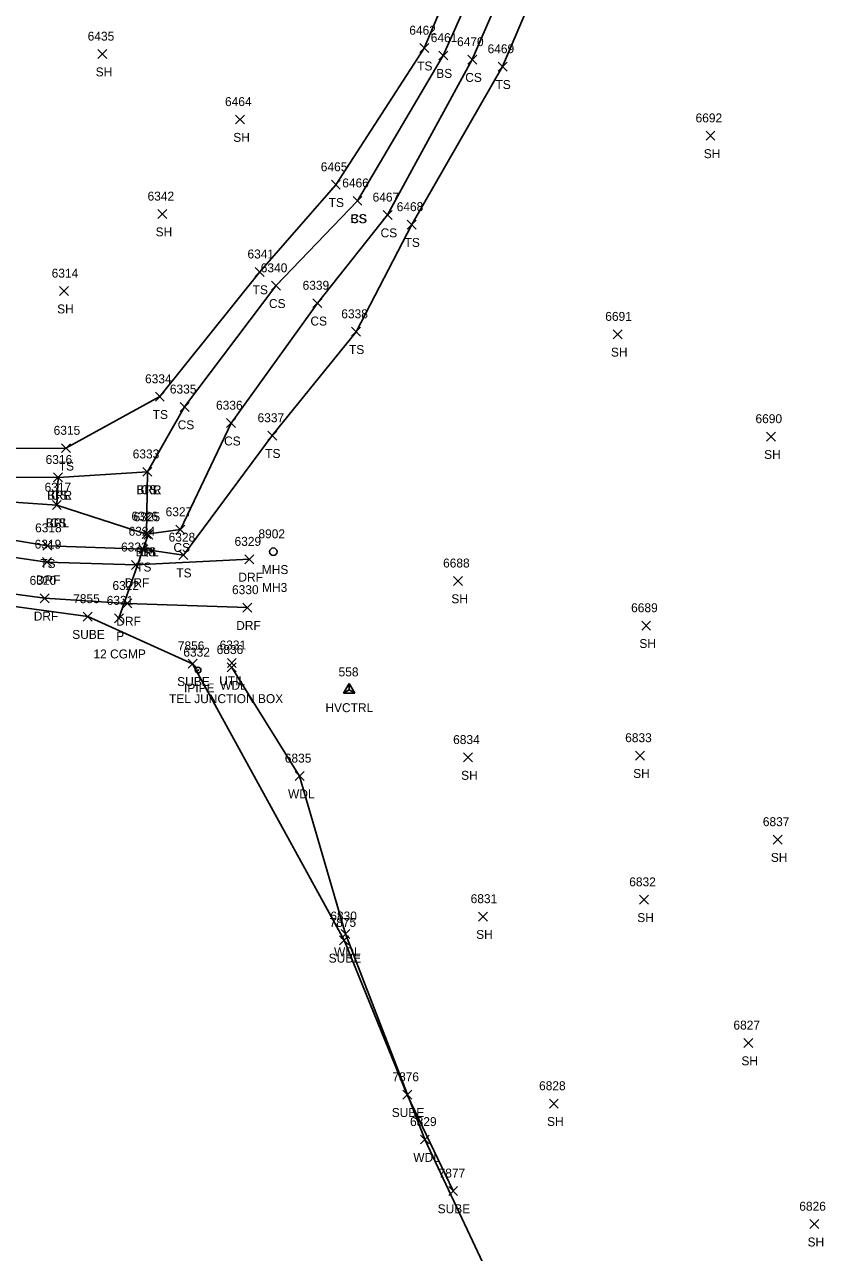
# Model space of a CAD drawing. Extents: x 1678863 to 1683592, y 407783 to 418211.
# Drawn here: x 1680177 to 1680359.1, y 409209.1 to 409483.8 of the extents above; entities that cross this region are included whole.
import ezdxf

# ---------------------------------------------------------------- set-up
doc = ezdxf.new("R2010")
doc.units = 0
for name, color, linetype in [('C_A', 7, 'Continuous'), ('C_I', 7, 'Continuous'), ('CPSM', 7, 'Continuous'), ('D_A', 7, 'Continuous'), ('D_C', 7, 'Continuous'), ('D_I', 7, 'Continuous'), ('D_TIC', 7, 'Continuous'), ('DCP', 7, 'Continuous'), ('L_A', 7, 'Continuous'), ('L_I', 7, 'Continuous'), ('L_TIC', 7, 'Continuous'), ('LABL', 7, 'Continuous'), ('LAWA', 7, 'Continuous'), ('LELB', 7, 'Continuous'), ('M_A', 7, 'Continuous'), ('M_I', 7, 'Continuous'), ('MPIP', 7, 'Continuous'), ('R_A', 7, 'Continuous'), ('R_I', 7, 'Continuous'), ('R_TIC', 7, 'Continuous'), ('RDF', 7, 'Continuous'), ('U_A', 7, 'Continuous'), ('U_C', 7, 'Continuous'), ('U_I', 7, 'Continuous'), ('U_TIC', 7, 'Continuous'), ('UDEFAULT', 7, 'Continuous'), ('UE', 7, 'Continuous'), ('USMH', 7, 'Continuous')]:
    doc.layers.add(name, color=color, linetype=linetype)

msp = doc.modelspace()

# ---------------------------------------------------------------- linework, layer by layer
at = {"layer": 'CPSM'}
for p, q in [((1680248.36, 409334.28), (1680249.61, 409336.44)), ((1680248.36, 409334.28), (1680249.61, 409336.44)), ((1680250.86, 409334.28), (1680249.61, 409336.44)), ((1680249.61, 409335), (1680249.61, 409336.44)), ((1680250.86, 409334.28), (1680249.61, 409336.44)), ((1680249.61, 409335), (1680249.61, 409336.44)), ((1680248.36, 409334.28), (1680249.61, 409335)), ((1680248.36, 409334.28), (1680249.61, 409335)), ((1680248.36, 409334.28), (1680250.86, 409334.28)), ((1680248.36, 409334.28), (1680250.86, 409334.28)), ((1680249.61, 409335), (1680249.61, 409335)), ((1680249.61, 409335), (1680250.86, 409334.28)), ((1680249.61, 409335), (1680249.61, 409335)), ((1680249.61, 409335), (1680250.86, 409334.28))]:
    msp.add_line(p, q, dxfattribs=at)
at = {"layer": 'D_TIC'}
for points in [[(1680203.66, 409368.7), (1680205.66, 409370.7)], [(1680205.66, 409368.7), (1680203.66, 409370.7)], [(1680197.09, 409350.02), (1680199.09, 409352.02)], [(1680199.09, 409350.02), (1680197.09, 409352.02)]]:
    msp.add_lwpolyline(points, dxfattribs=at)
at = {"layer": 'DCP'}
msp.add_lwpolyline([(1680198.09, 409351.02), (1680204.66, 409369.7)], dxfattribs=at)
at = {"layer": 'L_TIC'}
for points in [[(1680265.44, 409477.58), (1680267.44, 409479.58)], [(1680267.44, 409477.58), (1680265.44, 409479.58)], [(1680193.39, 409476.25), (1680195.39, 409478.25)], [(1680195.39, 409476.25), (1680193.39, 409478.25)], [(1680269.67, 409475.92), (1680271.67, 409477.92)], [(1680271.67, 409475.92), (1680269.67, 409477.92)], [(1680276.16, 409475.02), (1680278.16, 409477.02)], [(1680278.16, 409475.02), (1680276.16, 409477.02)], [(1680282.96, 409473.43), (1680284.96, 409475.43)], [(1680284.96, 409473.43), (1680282.96, 409475.43)], [(1680224.18, 409461.61), (1680226.18, 409463.61)], [(1680226.18, 409461.61), (1680224.18, 409463.61)], [(1680329.5, 409457.96), (1680331.5, 409459.96)], [(1680331.5, 409457.96), (1680329.5, 409459.96)], [(1680245.63, 409447.02), (1680247.63, 409449.02)], [(1680247.63, 409447.02), (1680245.63, 409449.02)], [(1680245.63, 409447.02), (1680247.63, 409449.02)], [(1680247.63, 409447.02), (1680245.63, 409449.02)], [(1680250.48, 409443.41), (1680252.48, 409445.41)], [(1680252.48, 409443.41), (1680250.48, 409445.41)], [(1680250.48, 409443.41), (1680252.48, 409445.41)], [(1680252.48, 409443.41), (1680250.48, 409445.41)], [(1680206.8, 409440.46), (1680208.8, 409442.46)], [(1680208.8, 409440.46), (1680206.8, 409442.46)], [(1680257.21, 409440.24), (1680259.21, 409442.24)], [(1680259.21, 409440.24), (1680257.21, 409442.24)], [(1680262.61, 409438.1), (1680264.61, 409440.1)], [(1680264.61, 409438.1), (1680262.61, 409440.1)], [(1680228.6, 409427.51), (1680230.6, 409429.51)], [(1680230.6, 409427.51), (1680228.6, 409429.51)], [(1680232.22, 409424.42), (1680234.22, 409426.42)], [(1680234.22, 409424.42), (1680232.22, 409426.42)], [(1680184.77, 409423.22), (1680186.77, 409425.22)], [(1680186.77, 409423.22), (1680184.77, 409425.22)], [(1680241.51, 409420.51), (1680243.51, 409422.51)], [(1680243.51, 409420.51), (1680241.51, 409422.51)], [(1680250.17, 409414.13), (1680252.17, 409416.13)], [(1680252.17, 409414.13), (1680250.17, 409416.13)], [(1680308.73, 409413.55), (1680310.73, 409415.55)], [(1680310.73, 409413.55), (1680308.73, 409415.55)], [(1680206.24, 409399.59), (1680208.24, 409401.59)], [(1680208.24, 409399.59), (1680206.24, 409401.59)], [(1680211.79, 409397.29), (1680213.79, 409399.29)], [(1680213.79, 409397.29), (1680211.79, 409399.29)], [(1680222.18, 409393.67), (1680224.18, 409395.67)], [(1680224.18, 409393.67), (1680222.18, 409395.67)], [(1680231.42, 409390.87), (1680233.42, 409392.87)], [(1680233.42, 409390.87), (1680231.42, 409392.87)], [(1680343.01, 409390.66), (1680345.01, 409392.66)], [(1680345.01, 409390.66), (1680343.01, 409392.66)], [(1680185.21, 409388.06), (1680187.21, 409390.06)], [(1680187.21, 409388.06), (1680185.21, 409390.06)], [(1680183.47, 409381.53), (1680185.47, 409383.53)], [(1680185.47, 409381.53), (1680183.47, 409383.53)], [(1680183.47, 409381.53), (1680185.47, 409383.53)], [(1680185.47, 409381.53), (1680183.47, 409383.53)], [(1680183.47, 409381.53), (1680185.47, 409383.53)], [(1680185.47, 409381.53), (1680183.47, 409383.53)], [(1680203.47, 409382.77), (1680205.47, 409384.77)], [(1680205.47, 409382.77), (1680203.47, 409384.77)], [(1680203.47, 409382.77), (1680205.47, 409384.77)], [(1680205.47, 409382.77), (1680203.47, 409384.77)], [(1680203.47, 409382.77), (1680205.47, 409384.77)], [(1680205.47, 409382.77), (1680203.47, 409384.77)], [(1680183.18, 409375.34), (1680185.18, 409377.34)], [(1680185.18, 409375.34), (1680183.18, 409377.34)], [(1680183.18, 409375.34), (1680185.18, 409377.34)], [(1680185.18, 409375.34), (1680183.18, 409377.34)], [(1680210.84, 409369.84), (1680212.84, 409371.84)], [(1680212.84, 409369.84), (1680210.84, 409371.84)], [(1680203.25, 409368.86), (1680205.25, 409370.86)], [(1680205.25, 409368.86), (1680203.25, 409370.86)], [(1680203.25, 409368.86), (1680205.25, 409370.86)], [(1680205.25, 409368.86), (1680203.25, 409370.86)], [(1680181.06, 409366.24), (1680183.06, 409368.24)], [(1680183.06, 409366.24), (1680181.06, 409368.24)], [(1680202.54, 409365.47), (1680204.54, 409367.47)], [(1680204.54, 409365.47), (1680202.54, 409367.47)], [(1680211.52, 409364.15), (1680213.52, 409366.15)], [(1680213.52, 409364.15), (1680211.52, 409366.15)], [(1680273, 409358.36), (1680275, 409360.36)], [(1680275, 409358.36), (1680273, 409360.36)], [(1680315.09, 409348.36), (1680317.09, 409350.36)], [(1680317.09, 409348.36), (1680315.09, 409350.36)], [(1680222.33, 409339), (1680224.33, 409341)], [(1680224.33, 409339), (1680222.33, 409341)], [(1680275.2, 409318.86), (1680277.2, 409320.86)], [(1680277.2, 409318.86), (1680275.2, 409320.86)], [(1680313.7, 409319.28), (1680315.7, 409321.28)], [(1680315.7, 409319.28), (1680313.7, 409321.28)], [(1680237.51, 409314.71), (1680239.51, 409316.71)], [(1680239.51, 409314.71), (1680237.51, 409316.71)], [(1680344.51, 409300.49), (1680346.51, 409302.49)], [(1680346.51, 409300.49), (1680344.51, 409302.49)], [(1680314.62, 409287.03), (1680316.62, 409289.03)], [(1680316.62, 409287.03), (1680314.62, 409289.03)], [(1680278.55, 409283.26), (1680280.55, 409285.26)], [(1680280.55, 409283.26), (1680278.55, 409285.26)], [(1680247.8, 409279.38), (1680249.8, 409281.38)], [(1680249.8, 409279.38), (1680247.8, 409281.38)], [(1680337.94, 409254.98), (1680339.94, 409256.98)], [(1680339.94, 409254.98), (1680337.94, 409256.98)], [(1680294.43, 409241.41), (1680296.43, 409243.41)], [(1680296.43, 409241.41), (1680294.43, 409243.41)], [(1680265.56, 409233.38), (1680267.56, 409235.38)], [(1680267.56, 409233.38), (1680265.56, 409235.38)], [(1680352.73, 409214.45), (1680354.73, 409216.45)], [(1680354.73, 409214.45), (1680352.73, 409216.45)]]:
    msp.add_lwpolyline(points, dxfattribs=at)
at = {"layer": 'LABL'}
for points in [[(1680184.47, 409382.53), (1680184.18, 409376.34), (1680204.25, 409369.86), (1680204.47, 409383.77)], [(1680184.47, 409382.53), (1680204.47, 409383.77)]]:
    msp.add_lwpolyline(points, dxfattribs=at)
at = {"layer": 'LAWA'}
msp.add_lwpolyline([(1680498.96, 409035.63), (1680449.48, 409048.51), (1680391.5, 409080), (1680352.53, 409105.61), (1680312.04, 409143.12), (1680289.61, 409185.35), (1680266.56, 409234.38), (1680248.8, 409280.38), (1680238.51, 409315.71), (1680223.33, 409340)], dxfattribs=at)
at = {"layer": 'LELB'}
for points in [[(1680289.52, 409781.41), (1680268.24, 409752.08), (1680237.7, 409727.56), (1680182.49, 409691.59), (1680144.42, 409670.67), (1680099.8, 409633.84), (1680155.66, 409638.21), (1680196.52, 409669.36), (1680269.12, 409703.63), (1680305.61, 409738.76), (1680323.05, 409758.38), (1680329.31, 409735.92), (1680326.71, 409698.07), (1680320.4, 409656.07), (1680307.95, 409604.13), (1680295.88, 409560.89), (1680281.99, 409515.55), (1680266.44, 409478.58), (1680246.63, 409448.02)], [(1680110.49, 409377.17), (1680156.52, 409371.46), (1680182.06, 409367.24), (1680203.54, 409366.47), (1680212.52, 409365.15), (1680232.42, 409391.87), (1680251.17, 409415.13), (1680263.61, 409439.1), (1680283.96, 409474.43), (1680299.28, 409510.56), (1680310.57, 409557.19), (1680322.73, 409593.88), (1680332.85, 409636.73), (1680343.67, 409698.1), (1680344.21, 409731.54), (1680349.85, 409770.79)], [(1680204.25, 409369.86), (1680211.84, 409370.84), (1680223.18, 409394.67), (1680242.51, 409421.51), (1680258.21, 409441.24), (1680277.16, 409476.02), (1680292.47, 409511.29), (1680306.01, 409558.55), (1680318.27, 409593.52), (1680328.01, 409637.9), (1680338.31, 409696.62), (1680340.86, 409733.85), (1680342.05, 409772.19)], [(1680327.93, 409761.51), (1680335.81, 409736.75), (1680332.76, 409697.98), (1680325.95, 409654.96), (1680313.42, 409602.72), (1680300.24, 409559.39), (1680287.36, 409514.37), (1680270.67, 409476.92), (1680251.48, 409444.41)], [(1679776.94, 409455.73), (1679804.5, 409441.59), (1679844.97, 409433.69), (1679901.21, 409424.53), (1679952.43, 409415.21), (1680003.72, 409405.57), (1680059.02, 409394.1), (1680110.99, 409385.82), (1680158.4, 409378.08), (1680184.18, 409376.34)], [(1680136.73, 409389.43), (1680158.36, 409388.92), (1680186.21, 409389.06), (1680207.24, 409400.59), (1680229.6, 409428.51), (1680246.63, 409448.02)], [(1680204.47, 409383.77), (1680212.79, 409398.29), (1680233.22, 409425.42), (1680251.48, 409444.41)], [(1680003.72, 409405.57), (1680059.69, 409398.02), (1680111.22, 409388.73), (1680158.18, 409382.58), (1680184.47, 409382.53)]]:
    msp.add_lwpolyline(points, dxfattribs=at)
at = {"layer": 'MPIP'}
for radius in [0.625, 0.0833]:
    msp.add_circle((1680215.81, 409339.41), radius, dxfattribs=at)
at = {"layer": 'R_TIC'}
for points in [[(1680180.97, 409362.58), (1680182.97, 409364.58)], [(1680182.97, 409362.58), (1680180.97, 409364.58)], [(1680200.86, 409361.95), (1680202.86, 409363.95)], [(1680202.86, 409361.95), (1680200.86, 409363.95)], [(1680226.28, 409363.21), (1680228.28, 409365.21)], [(1680228.28, 409363.21), (1680226.28, 409365.21)], [(1680180.48, 409354.49), (1680182.48, 409356.49)], [(1680182.48, 409354.49), (1680180.48, 409356.49)], [(1680198.95, 409353.34), (1680200.95, 409355.34)], [(1680200.95, 409353.34), (1680198.95, 409355.34)], [(1680225.8, 409352.4), (1680227.8, 409354.4)], [(1680227.8, 409352.4), (1680225.8, 409354.4)]]:
    msp.add_lwpolyline(points, dxfattribs=at)
at = {"layer": 'RDF'}
for points in [[(1680110.24, 409374.12), (1680155.46, 409367.47), (1680181.97, 409363.58), (1680201.86, 409362.95), (1680227.28, 409364.21)], [(1680109.08, 409366.07), (1680153.83, 409359.25), (1680181.48, 409355.49), (1680199.95, 409354.34), (1680226.8, 409353.4)]]:
    msp.add_lwpolyline(points, dxfattribs=at)
at = {"layer": 'U_TIC'}
for points in [[(1680190.1, 409350.39), (1680192.1, 409352.39)], [(1680192.1, 409350.39), (1680190.1, 409352.39)], [(1680213.58, 409339.84), (1680215.58, 409341.84)], [(1680215.58, 409339.84), (1680213.58, 409341.84)], [(1680247.48, 409277.96), (1680249.48, 409279.96)], [(1680249.48, 409277.96), (1680247.48, 409279.96)], [(1680261.62, 409243.41), (1680263.62, 409245.41)], [(1680263.62, 409243.41), (1680261.62, 409245.41)], [(1680271.9, 409221.87), (1680273.9, 409223.87)], [(1680273.9, 409221.87), (1680271.9, 409223.87)]]:
    msp.add_lwpolyline(points, dxfattribs=at)
at = {"layer": 'UDEFAULT'}
for points in [[(1680222.36, 409340.02), (1680224.36, 409342.02)], [(1680224.36, 409340.02), (1680222.36, 409342.02)]]:
    msp.add_lwpolyline(points, dxfattribs=at)
at = {"layer": 'UE'}
msp.add_lwpolyline([(1679647.13, 409474.1), (1679706.97, 409442.12), (1679779.43, 409417.98), (1679860.01, 409409.02), (1679992.93, 409384.11), (1680024.94, 409378.43), (1680045.36, 409367.07), (1680068.92, 409363.05), (1680092.68, 409364.94), (1680171.99, 409354.04), (1680191.1, 409351.39), (1680214.58, 409340.84), (1680248.48, 409278.96), (1680262.62, 409244.41), (1680272.9, 409222.87)], dxfattribs=at)
at = {"layer": 'USMH'}
for p, q in [((1680232.65, 409365.9), (1680232.65, 409365.9)), ((1680233.48, 409365.9), (1680233.48, 409365.9))]:
    msp.add_line(p, q, dxfattribs=at)
msp.add_circle((1680232.65, 409365.9), 0.833, dxfattribs=at)

# ---------------------------------------------------------------- texts
at = {"layer": 'C_A'}
msp.add_text('HVCTRL', height=2, dxfattribs=at).set_placement((1680244.3, 409330))
msp.add_text('HVCTRL', height=2, dxfattribs=at).set_placement((1680244.3, 409330))
at = {"layer": 'C_I'}
msp.add_text('558', height=2, dxfattribs=at).set_placement((1680247.25, 409338))
msp.add_text('558', height=2, dxfattribs=at).set_placement((1680247.25, 409338))
at = {"layer": 'D_A'}
for p in [(1680204.04, 409364.7), (1680197.47, 409346.02)]:
    msp.add_text('P', height=2, dxfattribs=at).set_placement(p)
at = {"layer": 'D_C'}
msp.add_text('12 CGMP', height=2, dxfattribs=at).set_placement((1680192.38, 409342.02))
at = {"layer": 'D_I'}
for s, p in [('6325', (1680201.35, 409372.7)), ('6321', (1680195.35, 409354.02))]:
    msp.add_text(s, height=2, dxfattribs=at).set_placement(p)
at = {"layer": 'L_A'}
for s, p in [('SH', (1680192.88, 409472.25)), ('TS', (1680264.84, 409473.58)), ('BS', (1680269.11, 409471.92)), ('CS', (1680275.6, 409471.02)), ('TS', (1680282.37, 409469.43)), ('SH', (1680223.67, 409457.61)), ('SH', (1680328.99, 409453.96)), ('TS', (1680245.04, 409443.02)), ('TS', (1680245.04, 409443.02)), ('CS', (1680249.92, 409439.41)), ('BS', (1680249.92, 409439.41)), ('SH', (1680206.29, 409436.46)), ('CS', (1680256.65, 409436.24)), ('TS', (1680262.02, 409434.1)), ('TS', (1680228.01, 409423.51)), ('SH', (1680184.26, 409419.22)), ('CS', (1680231.66, 409420.42)), ('CS', (1680240.95, 409416.51)), ('TS', (1680249.58, 409410.13)), ('SH', (1680308.21, 409409.55)), ('TS', (1680205.65, 409395.59)), ('CS', (1680211.23, 409393.29)), ('CS', (1680221.62, 409389.67)), ('TS', (1680230.83, 409386.87)), ('SH', (1680342.5, 409386.66)), ('TS', (1680184.62, 409384.06)), ('BRR', (1680201.96, 409378.77)), ('BRL', (1680202.02, 409378.77)), ('CS', (1680202.91, 409378.77)), ('BRR', (1680181.96, 409377.53)), ('BRL', (1680182.01, 409377.53)), ('CS', (1680182.91, 409377.53)), ('BRL', (1680181.72, 409371.34)), ('CS', (1680182.62, 409371.34)), ('BRL', (1680201.8, 409364.86)), ('CS', (1680202.7, 409364.86)), ('CS', (1680210.29, 409365.84)), ('TS', (1680180.47, 409362.24)), ('TS', (1680201.95, 409361.47)), ('TS', (1680210.93, 409360.15)), ('SH', (1680272.49, 409354.36)), ('SH', (1680314.58, 409344.36)), ('WDL', (1680220.74, 409335)), ('SH', (1680274.68, 409314.86)), ('SH', (1680313.19, 409315.28)), ('WDL', (1680235.93, 409310.71)), ('SH', (1680344, 409296.49)), ('SH', (1680314.1, 409283.03)), ('SH', (1680278.04, 409279.26)), ('WDL', (1680246.22, 409275.38)), ('SH', (1680337.42, 409250.98)), ('SH', (1680293.91, 409237.41)), ('WDL', (1680263.97, 409229.38)), ('SH', (1680352.22, 409210.45))]:
    msp.add_text(s, height=2, dxfattribs=at).set_placement(p)
at = {"layer": 'L_I'}
for s, p in [('6435', (1680191.09, 409480.25)), ('6462', (1680263.08, 409481.58)), ('6461', (1680267.88, 409479.92)), ('6470', (1680273.77, 409479.02)), ('6469', (1680280.6, 409477.43)), ('6464', (1680221.83, 409465.61)), ('6692', (1680327.15, 409461.96)), ('6465', (1680243.27, 409451.02)), ('6465', (1680243.27, 409451.02)), ('6466', (1680248.07, 409447.41)), ('6466', (1680248.07, 409447.41)), ('6342', (1680204.49, 409444.46)), ('6467', (1680254.86, 409444.24)), ('6468', (1680260.26, 409442.1)), ('6341', (1680226.86, 409431.51)), ('6314', (1680183.03, 409427.22)), ('6340', (1680229.83, 409428.42)), ('6339', (1680239.19, 409424.51)), ('6338', (1680247.86, 409418.13)), ('6691', (1680306.94, 409417.55)), ('6334', (1680203.93, 409403.59)), ('6335', (1680209.48, 409401.29)), ('6336', (1680219.82, 409397.67)), ('6337', (1680229.11, 409394.87)), ('6690', (1680340.57, 409394.66)), ('6315', (1680183.47, 409392.06)), ('6333', (1680201.17, 409386.77)), ('6333', (1680201.17, 409386.77)), ('6333', (1680201.17, 409386.77)), ('6316', (1680181.67, 409385.53)), ('6316', (1680181.67, 409385.53)), ('6316', (1680181.67, 409385.53)), ('6317', (1680181.44, 409379.34)), ('6317', (1680181.44, 409379.34)), ('6326', (1680200.89, 409372.86)), ('6326', (1680200.89, 409372.86)), ('6327', (1680208.54, 409373.84)), ('6318', (1680179.32, 409370.24)), ('6324', (1680200.24, 409369.47)), ('6328', (1680209.21, 409368.15)), ('6688', (1680270.64, 409362.36)), ('6689', (1680312.73, 409352.36)), ('6836', (1680219.96, 409343)), ('6834', (1680272.89, 409322.86)), ('6833', (1680311.4, 409323.28)), ('6835', (1680235.21, 409318.71)), ('6837', (1680342.21, 409304.49)), ('6832', (1680312.31, 409291.03)), ('6831', (1680276.81, 409287.26)), ('6830', (1680245.4, 409283.38)), ('6827', (1680335.63, 409258.98)), ('6828', (1680292.12, 409245.41)), ('6829', (1680263.24, 409237.38)), ('6826', (1680350.37, 409218.45))]:
    msp.add_text(s, height=2, dxfattribs=at).set_placement(p)
at = {"layer": 'M_A'}
msp.add_text('IPIPE', height=2, dxfattribs=at).set_placement((1680212.65, 409334.41))
at = {"layer": 'M_I'}
msp.add_text('6332', height=2, dxfattribs=at).set_placement((1680212.5, 409342.41))
at = {"layer": 'R_A'}
for p in [(1680179.5, 409358.58), (1680224.82, 409359.21), (1680199.4, 409357.95), (1680179.02, 409350.49), (1680197.49, 409349.34), (1680224.33, 409348.4)]:
    msp.add_text('DRF', height=2, dxfattribs=at).set_placement(p)
at = {"layer": 'R_I'}
for s, p in [('6329', (1680223.96, 409367.21)), ('6319', (1680179.22, 409366.58)), ('6323', (1680198.56, 409365.95)), ('6320', (1680178.09, 409358.49)), ('6322', (1680196.64, 409357.34)), ('6330', (1680223.4, 409356.4))]:
    msp.add_text(s, height=2, dxfattribs=at).set_placement(p)
at = {"layer": 'U_A'}
for s, p in [('MHS', (1680230.07, 409360.9)), ('SUBE', (1680187.63, 409346.39)), ('SUBE', (1680211.12, 409335.84)), ('UTIL', (1680220.52, 409336.02)), ('SUBE', (1680245.02, 409273.96)), ('SUBE', (1680259.15, 409239.41)), ('SUBE', (1680269.43, 409217.87))]:
    msp.add_text(s, height=2, dxfattribs=at).set_placement(p)
at = {"layer": 'U_C'}
for s, p in [('MH3', (1680230.12, 409356.9)), ('TEL JUNCTION BOX', (1680209.29, 409332.02))]:
    msp.add_text(s, height=2, dxfattribs=at).set_placement(p)
at = {"layer": 'U_I'}
for s, p in [('8902', (1680229.31, 409368.9)), ('7855', (1680187.84, 409354.39)), ('7856', (1680211.27, 409343.84)), ('6331', (1680220.62, 409344.02)), ('7875', (1680245.22, 409281.96)), ('7876', (1680259.3, 409247.41)), ('7877', (1680269.64, 409225.87))]:
    msp.add_text(s, height=2, dxfattribs=at).set_placement(p)

doc.saveas('drawing.dxf')
